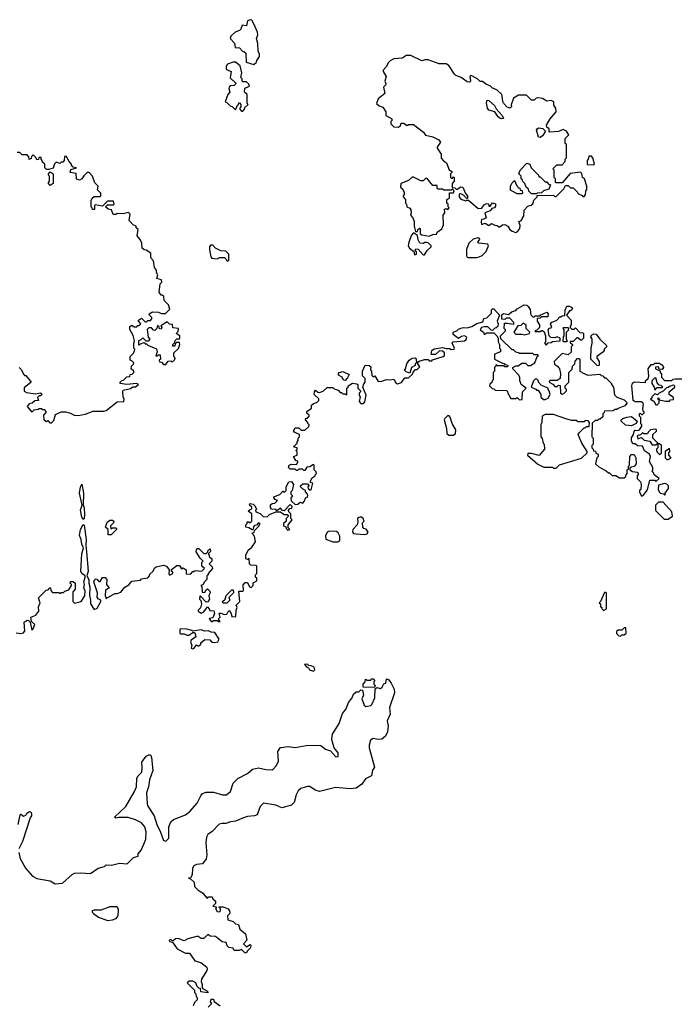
# Model space of a CAD drawing. Extents: x 2494106 to 2685573, y 758056 to 915185.
# Tile 366 of 507: x 2638505 to 2643900, y 827069 to 835150. Entities that reach past the tile are written whole.
import ezdxf

# ---------------------------------------------------------------- set-up
doc = ezdxf.new("R2010")
doc.units = 0

msp = doc.modelspace()

# ---------------------------------------------------------------- linework, layer by layer
at = {"layer": '0CON05XD'}
for points in [[(2640425, 834782.5), (2640448.3, 834801.7), (2640450, 834815), (2640471.7, 834848.3), (2640472.5, 834865), (2640462.5, 834895), (2640460, 834955), (2640447.5, 834995), (2640457.5, 835025), (2640457, 835047), (2640427, 835117), (2640410, 835145), (2640395, 835150), (2640375, 835140), (2640365, 835100), (2640330, 835105), (2640318.3, 835071.7), (2640308.3, 835061.7), (2640272.3, 835047.7), (2640237.5, 835015), (2640232.5, 834995), (2640268.3, 834958.3), (2640271.7, 834921.7), (2640308.3, 834918.3), (2640331.7, 834891.7), (2640345, 834890), (2640360, 834875), (2640361.7, 834801.7), (2640425, 834782.5)], [(2640335, 834400), (2640350, 834415), (2640351.7, 834428.3), (2640380, 834455), (2640370, 834465), (2640370, 834535), (2640350, 834555), (2640353, 834587), (2640390, 834605), (2640385, 834620), (2640365, 834640), (2640335, 834640), (2640330, 834645), (2640330, 834665), (2640320, 834675), (2640327.5, 834715), (2640315, 834770), (2640275, 834802.5), (2640255, 834802.5), (2640210, 834785), (2640197.5, 834765), (2640198.3, 834748.3), (2640201.7, 834741.7), (2640240, 834725), (2640233, 834673), (2640280, 834625), (2640265, 834610), (2640233, 834607), (2640223, 834597), (2640220, 834585), (2640230, 834555), (2640213.3, 834536.7), (2640190, 834475), (2640205, 834470), (2640231.7, 834441.7), (2640248.3, 834438.3), (2640275, 834410), (2640291.7, 834448.3), (2640300, 834455), (2640301.7, 834468.3), (2640308.3, 834468.3), (2640320, 834455), (2640320, 834435), (2640310, 834425), (2640310, 834415), (2640325, 834400), (2640335, 834400)], [(2642575, 833403.8), (2642592.5, 833415), (2642607.5, 833435), (2642611.7, 833461.7), (2642600, 833495), (2642615, 833500), (2642630, 833515), (2642630, 833525), (2642641.7, 833538.3), (2642643, 833587), (2642675, 833620), (2642701.7, 833628.3), (2642715, 833640), (2642721.7, 833668.3), (2642750, 833695), (2642751.7, 833708.3), (2642885, 833710), (2642895, 833700), (2642905, 833700), (2642969.3, 833760.7), (2642981.7, 833788.3), (2643005, 833790), (2643025, 833770), (2643045, 833770), (2643080, 833735), (2643083.3, 833723.3), (2643118.3, 833708.3), (2643125, 833700), (2643135, 833700), (2643147, 833713), (2643150, 833745), (2643157.5, 833755), (2643157.5, 833785), (2643137.5, 833845), (2643122.5, 833855), (2643117, 833887), (2643105, 833897.5), (2643021.7, 833888.3), (2642955, 833810), (2642905, 833810), (2642900, 833815), (2642900, 833845), (2642890, 833855), (2642890, 833915), (2642880, 833925), (2642911.7, 833958.3), (2642955, 833960), (2642980, 833985), (2642980, 834005), (2642990, 834015), (2642990, 834125), (2642980, 834135), (2642980, 834175), (2643010, 834205), (2642990, 834235), (2642965, 834247.5), (2642925, 834232.5), (2642855, 834227.5), (2642847.5, 834235), (2642850, 834255), (2642828.3, 834268.3), (2642827.5, 834285), (2642856.2, 834335), (2642907, 834393), (2642903.9, 834423.9), (2642888.3, 834448.3), (2642886.4, 834476.4), (2642865, 834486.7), (2642830.7, 834480.7), (2642795, 834502.5), (2642765, 834507.5), (2642743, 834507), (2642725, 834490), (2642705, 834490), (2642661.7, 834531.7), (2642598.3, 834531.7), (2642557.5, 834505), (2642538.3, 834451.7), (2642540, 834435), (2642525, 834422.5), (2642505, 834432.5), (2642473.3, 834465), (2642467.5, 834475), (2642466.7, 834506.7), (2642460, 834535), (2642420, 834575), (2642385, 834587.5), (2642365, 834607.5), (2642335, 834617.5), (2642301.7, 834641.7), (2642283, 834643), (2642263, 834663), (2642215, 834690), (2642205, 834692.5), (2642197.5, 834685), (2642203, 834647), (2642195, 834637.5), (2642175, 834641.2), (2642125.5, 834675.5), (2642083, 834693), (2642071.9, 834701.9), (2642026.7, 834775), (2642005, 834787.5), (2641947, 834787), (2641855, 834820), (2641828.3, 834821.7), (2641805, 834812.5), (2641715, 834856.7), (2641675, 834856.7), (2641645, 834833.3), (2641575, 834827.5), (2641545, 834812.5), (2641527.5, 834795), (2641513.6, 834766.4), (2641487.5, 834735), (2641487.5, 834725), (2641512.5, 834685), (2641500, 834645), (2641510, 834625), (2641507, 834613), (2641490, 834595), (2641500, 834545), (2641445, 834500), (2641431.7, 834461.7), (2641453, 834443), (2641483, 834433), (2641510, 834395), (2641510, 834365), (2641555, 834340), (2641560, 834325), (2641550, 834315), (2641550, 834295), (2641575, 834270), (2641611.7, 834268.3), (2641628.3, 834281.7), (2641635, 834300), (2641655, 834300), (2641682.5, 834282.5), (2641695, 834290), (2641735, 834290), (2641816.7, 834226.7), (2641833, 834203), (2641895, 834187.5), (2641942.5, 834165), (2641957.5, 834145), (2641930, 834105), (2641930, 834095), (2641962.5, 834045), (2641963, 834013), (2641981.2, 833991.2), (2642007.5, 833975), (2642028.3, 833918.3), (2642050, 833905), (2642050, 833895), (2642040, 833885), (2642040, 833855), (2642045, 833850), (2642055, 833850), (2642065, 833860), (2642070, 833855), (2642070, 833825), (2642052.5, 833805), (2642051.7, 833771.7), (2642075, 833770), (2642085, 833760), (2642095, 833760), (2642123, 833777), (2642140, 833775), (2642163, 833723), (2642177.5, 833705), (2642180, 833685), (2642175, 833680), (2642145, 833710), (2642125, 833720), (2642111.7, 833718.3), (2642110, 833695), (2642125, 833677.5), (2642165, 833662.5), (2642175, 833670), (2642188.3, 833668.3), (2642265, 833600), (2642296.1, 833603.9), (2642315, 833630), (2642335, 833641.2), (2642350, 833640), (2642355, 833620), (2642365, 833620), (2642385, 833647.5), (2642408, 833638), (2642409.3, 833620.7), (2642400, 833605), (2642378.3, 833601.7), (2642365, 833582.5), (2642320, 833565), (2642332.5, 833525), (2642315, 833512.5), (2642295, 833510), (2642290, 833495), (2642295, 833470), (2642325, 833480), (2642355, 833460), (2642375, 833477.5), (2642403, 833463), (2642421.7, 833461.7), (2642435, 833450), (2642445, 833450), (2642465, 833467.5), (2642485, 833470), (2642510, 833455), (2642527, 833427), (2642543.9, 833413.9), (2642575, 833403.8)], [(2642455, 834336.7), (2642445, 834341.2), (2642431.4, 834351.4), (2642403.6, 834393.6), (2642355, 834406.7), (2642343.8, 834425), (2642334.1, 834464.1), (2642341.2, 834488.8), (2642355, 834486), (2642400, 834445), (2642415, 834417.5), (2642464, 834365), (2642475, 834340), (2642455, 834336.7)], [(2642775, 834183.3), (2642762.5, 834185), (2642746.2, 834245), (2642750, 834255), (2642765, 834263.8), (2642796, 834256), (2642817.5, 834235), (2642793.9, 834196.1), (2642775, 834183.3)], [(2638765, 831840), (2638785, 831860), (2638800, 831910), (2638845, 831932.5), (2638881.7, 831931.7), (2638921.7, 831921.7), (2638953, 831903), (2638985, 831902.5), (2639045, 831912.5), (2639105, 831937.5), (2639195, 831936.7), (2639215, 831943.3), (2639305, 832012.5), (2639360, 832015), (2639362.5, 832035), (2639353.9, 832053.9), (2639351.2, 832095), (2639355, 832108.8), (2639415, 832123.3), (2639433.3, 832136.7), (2639455, 832136.2), (2639480, 832155), (2639463.6, 832163.6), (2639385, 832156.2), (2639330, 832165), (2639330, 832175), (2639340, 832185), (2639360, 832195), (2639385, 832220), (2639408.3, 832221.7), (2639411.7, 832238.3), (2639428.3, 832241.7), (2639440, 832255), (2639440, 832265), (2639420, 832285), (2639423, 832307), (2639438.3, 832321.7), (2639440, 832335), (2639428.3, 832348.3), (2639410, 832355), (2639410, 832385), (2639438.3, 832411.7), (2639447, 832433), (2639450, 832445), (2639440, 832455), (2639440, 832495), (2639447.5, 832515), (2639437, 832557), (2639408.3, 832608.3), (2639408.3, 832631.7), (2639425, 832642.5), (2639445, 832630), (2639465, 832630), (2639475, 832640), (2639485, 832640), (2639500, 832655), (2639480, 832675), (2639480, 832685), (2639505, 832700), (2639535, 832670), (2639545, 832670), (2639555, 832680), (2639578.3, 832681.7), (2639590, 832695), (2639590, 832705), (2639570, 832725), (2639567.5, 832735), (2639595, 832752.5), (2639645, 832750), (2639668.3, 832738.3), (2639701.7, 832738.3), (2639737.5, 832775), (2639725, 832810), (2639690, 832845), (2639688.3, 832878.3), (2639675, 832890), (2639665, 832890), (2639650, 832915), (2639658.3, 832981.7), (2639670, 832995), (2639667.5, 833015), (2639630, 833025), (2639637.5, 833055), (2639627.5, 833075), (2639627.5, 833095), (2639610, 833115), (2639601.7, 833171.7), (2639580, 833195), (2639580, 833235), (2639541.7, 833258.3), (2639525, 833260), (2639510, 833275), (2639507.5, 833315), (2639492.5, 833345), (2639467.5, 833375), (2639477, 833427), (2639461.7, 833441.7), (2639460, 833455), (2639435, 833467.5), (2639403, 833503), (2639410, 833555), (2639398.3, 833568.3), (2639355, 833557.5), (2639305, 833560), (2639295, 833550), (2639271.7, 833551.7), (2639258.3, 833588.3), (2639230, 833595), (2639210, 833615), (2639225, 833630), (2639275, 833630), (2639280, 833635), (2639275, 833660), (2639225, 833660), (2639185, 833620), (2639125, 833630), (2639120, 833625), (2639118.3, 833591.7), (2639101.7, 833591.7), (2639100, 833605), (2639090, 833615), (2639090, 833665), (2639100, 833685), (2639115, 833700), (2639165, 833700), (2639170, 833705), (2639170, 833725), (2639143, 833753), (2639150, 833785), (2639121.7, 833811.7), (2639102.5, 833865), (2639075, 833896.2), (2639057.5, 833895), (2639030.7, 833869.3), (2639015, 833842.5), (2638995, 833833.3), (2638971.7, 833841.7), (2638968.3, 833888.3), (2638920, 833895), (2638925, 833920), (2638970, 833935), (2638945, 833940), (2638930, 833955), (2638930, 833965), (2638910, 833985), (2638885, 834030), (2638871.7, 834028.3), (2638870, 833995), (2638858.3, 833981.7), (2638845, 833980), (2638835, 833970), (2638805, 833980), (2638791.7, 833968.3), (2638778.3, 833931.7), (2638745, 833920), (2638725, 833920), (2638710, 833935), (2638710, 833965), (2638691.7, 833981.7), (2638690, 833995), (2638680, 834005), (2638680, 834020), (2638661.7, 834018.3), (2638658.3, 834001.7), (2638645, 834000), (2638638.3, 834018.3), (2638615, 834040), (2638601.7, 834028.3), (2638598.3, 834011.7), (2638581.7, 834001.7), (2638580, 834025), (2638565, 834040), (2638525, 834040), (2638505, 834060), (2638485, 834060)], [(2643215, 833960), (2643220, 833965), (2643207, 834017), (2643195, 834030), (2643175, 834030), (2643170, 834005), (2643160, 833995), (2643161.7, 833961.7), (2643215, 833960)], [(2638755, 833790), (2638740, 833805), (2638740, 833815), (2638750, 833825), (2638750, 833865), (2638740, 833875), (2638740, 833885), (2638755, 833900), (2638780, 833885), (2638780, 833805), (2638755, 833790)], [(2642745, 833720), (2642705, 833720), (2642681.7, 833741.7), (2642678.3, 833758.3), (2642660, 833775), (2642650, 833805), (2642630, 833825), (2642630, 833835), (2642620, 833845), (2642620, 833865), (2642600, 833885), (2642611.2, 833915), (2642665, 833972.5), (2642690, 833965), (2642700, 833935), (2642760, 833875), (2642765, 833860), (2642775, 833860), (2642815, 833820), (2642828.3, 833818.3), (2642841.7, 833801.7), (2642860, 833795), (2642845, 833760), (2642803.3, 833746.7), (2642785, 833730), (2642753, 833727), (2642745, 833720)], [(2641865, 833373.3), (2641895, 833387.5), (2641925, 833390), (2641930, 833405), (2641967, 833433), (2641983, 833467), (2641980, 833545), (2641992.5, 833565), (2641990, 833595), (2642005, 833600), (2642017, 833593), (2642027.5, 833605), (2642020, 833615), (2642020, 833635), (2642010, 833645), (2642010, 833675), (2642030, 833685), (2642031.7, 833728.3), (2642065, 833730), (2642070, 833745), (2642055, 833760), (2642045, 833750), (2641985, 833750), (2641975, 833760), (2641938.3, 833758.3), (2641930, 833765), (2641930, 833790), (2641895, 833790), (2641845, 833850), (2641835, 833847.5), (2641815, 833827.5), (2641795, 833827.5), (2641737, 833857), (2641725, 833857.5), (2641695, 833830), (2641632.5, 833805), (2641630, 833775), (2641648.3, 833758.3), (2641650, 833745), (2641660, 833735), (2641660, 833715), (2641650, 833705), (2641650, 833695), (2641670, 833675), (2641670, 833645), (2641677, 833637), (2641680, 833615), (2641705, 833602.5), (2641715, 833590), (2641716.2, 833563.8), (2641710, 833545), (2641730, 833525), (2641742.5, 833495), (2641740, 833455), (2641751.7, 833411.7), (2641768.3, 833411.7), (2641771.7, 833428.3), (2641785, 833440), (2641790, 833435), (2641791.7, 833391.7), (2641803, 833383), (2641865, 833373.3)], [(2642625, 833720), (2642585, 833720), (2642531.7, 833751.7), (2642532.5, 833785), (2642545, 833810), (2642565, 833830), (2642581.7, 833791.7), (2642590, 833785), (2642591.7, 833771.7), (2642608.3, 833768.3), (2642611.7, 833751.7), (2642628.3, 833748.3), (2642630, 833725), (2642625, 833720)], [(2641825, 833220), (2641847.5, 833255), (2641880, 833285), (2641880, 833295), (2641855, 833317.5), (2641841.7, 833321.7), (2641828.3, 833321.7), (2641815, 833312.5), (2641787, 833317), (2641773, 833343), (2641768.3, 833378.3), (2641735, 833400), (2641718.3, 833381.7), (2641697.5, 833325), (2641693, 833293), (2641702.5, 833275), (2641738.3, 833248.3), (2641745, 833220), (2641760, 833225), (2641760, 833245), (2641750, 833255), (2641755, 833270), (2641775, 833267.5), (2641815, 833220), (2641825, 833220)], [(2642255, 833198), (2642275, 833204.2), (2642300, 833215), (2642333, 833247), (2642350, 833295), (2642345, 833307.5), (2642272.5, 833315), (2642263, 833327), (2642280, 833345), (2642277.5, 833355), (2642265, 833360), (2642225, 833350), (2642190.8, 833315), (2642171.9, 833265), (2642170.8, 833210.8), (2642175, 833200), (2642185, 833198.8), (2642255, 833198)], [(2640215, 833170), (2640220, 833175), (2640220, 833225), (2640195, 833250), (2640155, 833252.5), (2640110, 833275), (2640088.3, 833298.3), (2640071.7, 833298.3), (2640063, 833287), (2640062.5, 833265), (2640073, 833203), (2640081.7, 833191.7), (2640125, 833187.5), (2640145, 833197.5), (2640185, 833197.5), (2640200, 833185), (2640205, 833170), (2640215, 833170)], [(2640411.7, 830961.7), (2640385, 830980), (2640360, 830985), (2640360, 831005), (2640370, 831015), (2640371.7, 831028.3), (2640385, 831030), (2640395, 831020), (2640410, 831035), (2640410, 831095), (2640380, 831115), (2640395, 831130), (2640410, 831135), (2640408.3, 831148.3), (2640393, 831163), (2640390, 831175), (2640395, 831180), (2640420, 831175), (2640440, 831155), (2640440, 831145), (2640450, 831135), (2640440, 831125), (2640441.7, 831111.7), (2640478.3, 831098.3), (2640503, 831073), (2640535, 831070), (2640555, 831090), (2640605, 831110), (2640645, 831110), (2640675, 831090), (2640698.3, 831088.3), (2640710, 831075), (2640690, 831055), (2640690, 831035), (2640670, 831015), (2640670, 830995), (2640688.3, 830988.3), (2640690, 830975), (2640705, 830960), (2640720, 830965), (2640708.3, 830978.3), (2640707.5, 831005), (2640740, 831045), (2640730, 831055), (2640730, 831095), (2640711.7, 831111.7), (2640710, 831125), (2640721.7, 831138.3), (2640738.3, 831141.7), (2640740, 831155), (2640725, 831170), (2640675, 831120), (2640661.7, 831121.7), (2640645, 831140), (2640615, 831120), (2640605, 831130), (2640571.7, 831131.7), (2640562.5, 831145), (2640563, 831167), (2640575, 831180), (2640598.3, 831181.7), (2640620, 831205), (2640601.7, 831211.7), (2640590, 831225), (2640590, 831235), (2640638.3, 831251.7), (2640665, 831280), (2640678.3, 831271.7), (2640690, 831285), (2640690, 831315), (2640711.7, 831358.3), (2640735, 831360), (2640750, 831335), (2640740, 831285), (2640730, 831275), (2640730, 831255), (2640740, 831245), (2640740, 831235), (2640730, 831225), (2640731.7, 831201.7), (2640765, 831170), (2640787, 831173), (2640805, 831190), (2640828.3, 831181.7), (2640840, 831195), (2640851.7, 831228.3), (2640865, 831230), (2640870, 831245), (2640867, 831257), (2640850, 831275), (2640850, 831285), (2640825, 831300), (2640810, 831315), (2640810, 831325), (2640828.3, 831341.7), (2640865, 831340), (2640880, 831325), (2640870, 831315), (2640871.7, 831301.7), (2640885, 831290), (2640895, 831290), (2640910, 831345), (2640891.7, 831351.7), (2640890, 831365), (2640905, 831390), (2640930, 831405), (2640930, 831415), (2640940, 831425), (2640938.3, 831438.3), (2640920, 831455), (2640920, 831495), (2640915, 831500), (2640885, 831480), (2640861.7, 831478.3), (2640845, 831450), (2640835, 831450), (2640825, 831460), (2640795, 831460), (2640785, 831450), (2640775, 831450), (2640765, 831460), (2640725, 831460), (2640710, 831475), (2640717, 831493), (2640735, 831502.5), (2640775, 831500), (2640790, 831525), (2640771.7, 831531.7), (2640750, 831565), (2640780, 831575), (2640780, 831605), (2640770, 831615), (2640780, 831625), (2640780, 831635), (2640750, 831645), (2640780, 831675), (2640780, 831685), (2640790, 831695), (2640790, 831715), (2640800, 831725), (2640800, 831745), (2640761.7, 831761.7), (2640750, 831775), (2640765, 831800), (2640795, 831800), (2640815, 831780), (2640845, 831780), (2640878.3, 831811.7), (2640880, 831825), (2640870, 831835), (2640870, 831845), (2640850, 831865), (2640851.7, 831878.3), (2640865, 831880), (2640880, 831895), (2640880, 831905), (2640861.7, 831921.7), (2640860, 831935), (2640898.3, 831961.7), (2640900, 831985), (2640911.7, 831998.3), (2640945, 832010), (2640960, 832025), (2640958.3, 832038.3), (2640920, 832075), (2640922.5, 832095), (2640931.7, 832108.3), (2640951.7, 832091.7), (2640965, 832090), (2640995, 832102.5), (2641028.3, 832131.7), (2641075, 832130), (2641085, 832120), (2641118.3, 832108.3), (2641135, 832090), (2641145, 832090), (2641155, 832080), (2641175, 832080), (2641185, 832070), (2641190, 832075), (2641190, 832125), (2641200, 832135), (2641200, 832145), (2641235, 832167.5), (2641271.7, 832161.7), (2641280, 832155), (2641280, 832125), (2641300, 832105), (2641300, 832095), (2641290, 832085), (2641290, 832065), (2641297.5, 832055), (2641290, 832015), (2641305, 832000), (2641325, 832000), (2641337, 832013), (2641347.5, 832067.5), (2641320, 832135), (2641328.3, 832161.7), (2641340, 832175), (2641340, 832205), (2641318.3, 832228.3), (2641317.5, 832265), (2641340, 832315), (2641371.7, 832311.7), (2641385, 832300), (2641382.5, 832275), (2641390, 832265), (2641395, 832230), (2641405, 832220), (2641418.3, 832228.3), (2641445, 832180), (2641477, 832183), (2641515, 832197.5), (2641545, 832193.3), (2641575, 832200), (2641590.7, 832170.7), (2641605, 832162.5), (2641638.3, 832171.7), (2641665, 832210), (2641695, 832210), (2641728.3, 832241.7), (2641731.7, 832258.3), (2641751.7, 832278.3), (2641765, 832280), (2641788.3, 832301.7), (2641770, 832325), (2641771.7, 832338.3), (2641783, 832347), (2641825, 832360), (2641855, 832360), (2641865, 832350), (2641885, 832350), (2641892.5, 832357.5), (2641980, 832385), (2641990, 832395), (2641990, 832415), (2641975, 832430), (2641948.3, 832431.7), (2641915, 832402.5), (2641881.7, 832401.7), (2641887.5, 832435), (2641905, 832447.5), (2641975, 832460), (2642005, 832450), (2642035, 832450), (2642045, 832442.5), (2642070, 832445), (2642072.5, 832455), (2642052.5, 832495), (2642060, 832505), (2642155, 832513.3), (2642167.5, 832525), (2642172.5, 832545), (2642153.9, 832556.1), (2642130.5, 832549.5), (2642105, 832532.5), (2642062.5, 832565), (2642060, 832585), (2642090, 832595), (2642105, 832610), (2642123, 832617), (2642145, 832622.5), (2642175, 832620), (2642215, 832632.5), (2642255, 832657.5), (2642305, 832670), (2642311.7, 832698.3), (2642338.3, 832701.7), (2642375, 832740), (2642375, 832770), (2642383, 832777), (2642395, 832776.7), (2642440, 832725), (2642422.5, 832675), (2642430, 832655), (2642428.3, 832631.7), (2642415, 832620), (2642401.7, 832618.3), (2642385, 832600), (2642371.7, 832601.7), (2642345, 832630), (2642315, 832630), (2642295, 832622.5), (2642282.5, 832605), (2642310, 832585), (2642315, 832570), (2642325, 832570), (2642335, 832580), (2642395, 832580), (2642420, 832555), (2642430, 832535), (2642430, 832505), (2642440, 832485), (2642440, 832455), (2642450, 832445), (2642450, 832425), (2642400, 832405), (2642400, 832365), (2642465, 832330), (2642478.3, 832328.3), (2642485, 832320), (2642510, 832315), (2642508.3, 832301.7), (2642485, 832300), (2642475, 832310), (2642425, 832310), (2642411.7, 832318.3), (2642410, 832305), (2642400, 832295), (2642400, 832265), (2642390, 832255), (2642390, 832195), (2642380, 832185), (2642378.3, 832171.7), (2642361.7, 832158.3), (2642360, 832145), (2642381.7, 832121.7), (2642395, 832120), (2642405, 832110), (2642497.5, 832107.5), (2642508.3, 832098.3), (2642510, 832085), (2642535, 832040), (2642575, 832040), (2642585, 832050), (2642605, 832030), (2642628.3, 832031.7), (2642630, 832095), (2642660, 832125), (2642620, 832155), (2642608.3, 832188.3), (2642607, 832217), (2642596.4, 832236.4), (2642550, 832285), (2642550, 832295), (2642575, 832310), (2642595, 832310), (2642625, 832330), (2642655, 832330), (2642673, 832313), (2642695, 832312.5), (2642730, 832335), (2642750, 832385), (2642760, 832395), (2642755, 832400), (2642725, 832400), (2642715, 832410), (2642605, 832410), (2642597, 832417), (2642575, 832420), (2642555, 832440), (2642545, 832440), (2642451.7, 832531.7), (2642450, 832555), (2642490, 832595), (2642490, 832605), (2642480, 832615), (2642481.7, 832658.3), (2642505, 832660), (2642555, 832650), (2642560, 832655), (2642560, 832665), (2642525, 832700), (2642495, 832700), (2642485, 832690), (2642461.7, 832691.7), (2642461.7, 832728.3), (2642475, 832737.5), (2642515, 832730), (2642543.9, 832756.1), (2642575, 832762.5), (2642585, 832777.5), (2642645, 832810), (2642665, 832806.7), (2642677.5, 832795), (2642691.7, 832771.7), (2642698.3, 832728.3), (2642715, 832710), (2642725, 832710), (2642735, 832720), (2642775, 832720), (2642781.7, 832728.3), (2642828.3, 832748.3), (2642840, 832735), (2642838.3, 832711.7), (2642785, 832710), (2642775, 832700), (2642751.7, 832698.3), (2642750, 832675), (2642770, 832645), (2642770, 832625), (2642748.3, 832601.7), (2642730, 832595), (2642735, 832590), (2642775, 832590), (2642785, 832600), (2642795, 832600), (2642808.3, 832588.3), (2642820, 832555), (2642820, 832505), (2642810, 832495), (2642825, 832480), (2642841.7, 832498.3), (2642865, 832500), (2642875, 832510), (2642940, 832515), (2642940, 832535), (2642915, 832547.5), (2642895, 832540), (2642861.7, 832541.7), (2642850, 832555), (2642840, 832605), (2642851.7, 832618.3), (2642870, 832625), (2642860, 832655), (2642871.7, 832668.3), (2642908.3, 832681.7), (2642935, 832710), (2642945, 832710), (2642955, 832720), (2642978.3, 832721.7), (2642980, 832765), (2642995, 832797.5), (2643015, 832797.5), (2643040, 832785), (2643035, 832770), (2643025, 832760), (2643015, 832760), (2642990, 832725), (2643030, 832685), (2643030, 832645), (2643020, 832635), (2643020, 832625)], [(2639705, 832320), (2639721.7, 832348.3), (2639745, 832350), (2639755, 832340), (2639778.3, 832361.7), (2639780, 832375), (2639770, 832385), (2639770, 832415), (2639808.3, 832451.7), (2639820, 832485), (2639815, 832500), (2639795, 832500), (2639781.7, 832488.3), (2639778.3, 832471.7), (2639761.7, 832471.7), (2639760, 832485), (2639778.3, 832501.7), (2639781.7, 832518.3), (2639795, 832530), (2639815, 832530), (2639817.5, 832535), (2639817.5, 832555), (2639790, 832575), (2639805, 832590), (2639806.7, 832615), (2639761.7, 832621.7), (2639758.3, 832648.3), (2639735, 832650), (2639715, 832670), (2639661.7, 832638.3), (2639670, 832625), (2639665, 832610), (2639651.7, 832611.7), (2639648.3, 832628.3), (2639635, 832640), (2639630, 832615), (2639615, 832600), (2639601.7, 832601.7), (2639585, 832620), (2639565, 832620), (2639551.7, 832608.3), (2639560, 832545), (2639570, 832535), (2639570, 832525), (2639558.3, 832511.7), (2639541.7, 832511.7), (2639515, 832540), (2639498.3, 832521.7), (2639480, 832515), (2639480, 832485), (2639485, 832480), (2639495, 832490), (2639525, 832500), (2639535, 832490), (2639545, 832490), (2639555, 832480), (2639628.3, 832448.3), (2639632.5, 832425), (2639621.7, 832391.7), (2639635, 832390), (2639645, 832400), (2639658.3, 832398.3), (2639660, 832365), (2639650, 832355), (2639651.7, 832341.7), (2639668.3, 832338.3), (2639685, 832320), (2639705, 832320)], [(2642645, 832562.5), (2642686.7, 832573.3), (2642690, 832585), (2642660, 832615), (2642660, 832645), (2642635, 832660), (2642615, 832640), (2642591.7, 832638.3), (2642560, 832585), (2642575, 832570), (2642625, 832570), (2642645, 832562.5)], [(2643020, 832625), (2643035, 832610), (2643055, 832610), (2643065, 832620), (2643101.7, 832581.7), (2643125, 832580), (2643130, 832575), (2643130, 832535), (2643115, 832520), (2643105, 832520), (2643085, 832540), (2643075, 832540), (2643045, 832510), (2643021.7, 832508.3), (2643021.7, 832501.7), (2643040, 832485), (2643040, 832475), (2643030, 832465), (2643028.3, 832421.7), (2643005, 832400), (2642955, 832410), (2642890, 832345), (2642891.7, 832321.7), (2642916.4, 832306.4), (2642932.5, 832285), (2642942.5, 832245), (2642940, 832205), (2642915, 832190), (2642855, 832190), (2642850, 832175), (2642878.3, 832158.3), (2642895, 832140), (2642915, 832140), (2642925, 832150), (2642938.3, 832148.3), (2642942.5, 832085), (2642955, 832077.5), (2642968.3, 832081.7), (2642990, 832105), (2642990, 832115), (2642980, 832125), (2642980, 832145), (2643010, 832175), (2643010, 832255), (2643038.3, 832281.7), (2643040, 832305), (2643060, 832325), (2643061.7, 832348.3), (2643081.7, 832368.3), (2643095, 832370), (2643100, 832365), (2643101.7, 832261.7), (2643115, 832260), (2643121.7, 832251.7), (2643165, 832232.5), (2643265, 832240), (2643275, 832230), (2643288.3, 832228.3), (2643301.7, 832211.7), (2643315, 832210), (2643360, 832165), (2643360, 832155), (2643377.5, 832135), (2643385, 832070), (2643403, 832053), (2643465, 832030), (2643490, 832005), (2643468.3, 831981.7), (2643415, 831960), (2643405, 831950), (2643385, 831950), (2643375, 831940), (2643301.7, 831938.3), (2643300, 831925), (2643290, 831915), (2643288.3, 831891.7), (2643268.3, 831871.7), (2643255, 831870), (2643245, 831860), (2643225, 831860), (2643201.7, 831838.3), (2643200, 831725), (2643210, 831715), (2643210, 831665), (2643200, 831655), (2643200, 831635), (2643210, 831625), (2643211.7, 831611.7), (2643228.3, 831608.3), (2643231.7, 831591.7), (2643250, 831585), (2643250, 831565), (2643240, 831555), (2643230, 831505), (2643255, 831480), (2643317, 831447), (2643335, 831430), (2643345, 831430), (2643365, 831410), (2643395, 831410), (2643425, 831390), (2643465, 831390), (2643478.3, 831401.7), (2643480, 831415), (2643490, 831425), (2643490, 831455), (2643500, 831465), (2643500, 831485), (2643507.5, 831492.5), (2643510, 831565), (2643525, 831580), (2643545, 831580), (2643560, 831555), (2643562.5, 831505), (2643545, 831482.5), (2643522.5, 831477.5), (2643511.7, 831468.3), (2643510, 831455), (2643533, 831443), (2643570, 831435), (2643580, 831425), (2643578.3, 831411.7), (2643570, 831405), (2643570, 831385), (2643597, 831357), (2643602.5, 831335), (2643600, 831295), (2643590, 831285), (2643590, 831275), (2643605, 831240), (2643620, 831245), (2643655, 831290), (2643675, 831370), (2643715, 831370), (2643725, 831360), (2643750, 831385), (2643710, 831415), (2643708.3, 831428.3), (2643693, 831443), (2643700, 831455), (2643700, 831475), (2643672.5, 831525), (2643680, 831565), (2643672.5, 831585), (2643631.7, 831611.7), (2643615, 831650), (2643573, 831653), (2643555, 831670), (2643535, 831670), (2643523, 831693), (2643523, 831717), (2643540, 831745), (2643545, 831770), (2643555, 831780), (2643571.7, 831778.3), (2643590, 831785), (2643610, 831815), (2643610, 831825), (2643600, 831835), (2643600, 831885), (2643590, 831895), (2643590, 831915), (2643595, 831920), (2643605, 831910), (2643615, 831910), (2643630, 831925), (2643622.5, 831932.5), (2643617.5, 831955), (2643622.5, 831995), (2643616.4, 832006.4), (2643603, 832013), (2643555, 832012.5), (2643537.5, 832025), (2643527.5, 832145), (2643533, 832167), (2643545, 832177.5), (2643638.3, 832171.7), (2643640, 832185), (2643660, 832205), (2643667.5, 832225), (2643660, 832285), (2643685, 832320), (2643705, 832320), (2643715, 832330), (2643755, 832330), (2643765, 832320), (2643775, 832320), (2643787.5, 832295), (2643775, 832280), (2643751.7, 832281.7), (2643745, 832300), (2643721.7, 832298.3), (2643720, 832285), (2643758.3, 832268.3), (2643760, 832255), (2643770, 832245), (2643770, 832215), (2643795, 832190), (2643855, 832190), (2643865, 832200), (2643885, 832202.5), (2643938.3, 832201.7)], [(2642995, 832510), (2643000, 832515), (2642990, 832525), (2642990, 832585), (2643008.3, 832601.7), (2643010, 832615), (2643005, 832620), (2642965, 832620), (2642960, 832615), (2642970, 832605), (2642970, 832555), (2642963, 832547), (2642960, 832515), (2642965, 832510), (2642995, 832510)], [(2643255, 832310), (2643241.7, 832311.7), (2643190, 832365), (2643192.5, 832455), (2643202.5, 832495), (2643201.7, 832531.7), (2643190, 832545), (2643195, 832560), (2643215, 832572.5), (2643235, 832570), (2643265, 832527.5), (2643320, 832475), (2643320, 832465), (2643300, 832445), (2643300, 832435), (2643288.3, 832421.7), (2643240, 832385), (2643240, 832375), (2643260, 832345), (2643260, 832315), (2643255, 832310)], [(2641705, 832250), (2641675, 832260), (2641660, 832275), (2641670, 832285), (2641680, 832325), (2641700, 832355), (2641725, 832371.2), (2641750, 832375), (2641757.5, 832365), (2641760, 832335), (2641750, 832325), (2641748.3, 832311.7), (2641720, 832295), (2641705, 832250)], [(2638500, 832295), (2638520, 832275), (2638535, 832240), (2638545, 832230), (2638555, 832230), (2638600, 832175), (2638540.7, 832129.3), (2638541.7, 832101.7), (2638560.8, 832090.8), (2638635, 832080), (2638675, 832087.5), (2638690, 832075), (2638676.7, 832063.3), (2638665, 832062.5), (2638651.7, 832048.3), (2638660, 832025), (2638628.3, 832021.7), (2638607, 832003), (2638581.7, 831998.3), (2638567.5, 831975), (2638605, 831930), (2638623, 831947), (2638657, 831953), (2638665, 831960), (2638685, 831960), (2638695, 831950), (2638705, 831950), (2638720, 831935), (2638720, 831925), (2638700, 831905), (2638702.5, 831865), (2638725, 831852.5), (2638735, 831860), (2638751.7, 831841.7), (2638765, 831840)], [(2641175, 832190), (2641161.7, 832191.7), (2641150, 832215), (2641121.7, 832231.7), (2641120, 832245), (2641127, 832253), (2641155, 832262.5), (2641208.3, 832238.3), (2641195, 832210), (2641175, 832190)], [(2643715, 832110), (2643735, 832130), (2643775, 832130), (2643780, 832135), (2643768.3, 832148.3), (2643751.7, 832151.7), (2643735, 832170), (2643725, 832210), (2643711.7, 832208.3), (2643690, 832185), (2643690, 832165), (2643710, 832135), (2643715, 832110)], [(2642815, 832032.5), (2642840, 832045), (2642857, 832073), (2642850, 832105), (2642840, 832115), (2642840, 832125), (2642787, 832147), (2642760, 832175), (2642760, 832185), (2642748.3, 832198.3), (2642735, 832200), (2642720, 832185), (2642700, 832135), (2642738.3, 832118.3), (2642745, 832110), (2642758.3, 832108.3), (2642780, 832075), (2642781.7, 832051.7), (2642803, 832033), (2642815, 832032.5)], [(2643735, 831990), (2643750, 832005), (2643750, 832030), (2643740, 832035), (2643745, 832050), (2643750, 832030), (2643805, 832020), (2643835, 832020), (2643845, 832030), (2643868.3, 832031.7), (2643868.3, 832048.3), (2643833, 832073), (2643832.5, 832095), (2643880, 832135), (2643878.3, 832148.3), (2643865, 832150), (2643835, 832140), (2643825, 832130), (2643811.7, 832128.3), (2643785, 832100), (2643750, 832085), (2643738.3, 832071.7), (2643715, 832080), (2643690, 832055), (2643690, 832045), (2643680, 832035), (2643708.3, 832018.3), (2643725, 831990), (2643735, 831990)], [(2642065, 831740), (2642080, 831755), (2642082.5, 831785), (2642052.5, 831835), (2642037, 831887), (2642028.3, 831898.3), (2642015, 831900), (2641990, 831875), (2641987.5, 831865), (2642007.5, 831795), (2642010, 831755), (2642025, 831740), (2642065, 831740)], [(2642905, 831470), (2642933, 831497), (2643115, 831550), (2643160, 831595), (2643160, 831605), (2643117.5, 831675), (2643087.5, 831745), (2643095, 831760), (2643135, 831800), (2643145, 831800), (2643155, 831810), (2643178.3, 831811.7), (2643180, 831845), (2643168.3, 831858.3), (2643145, 831860), (2643135, 831850), (2643085, 831850), (2643075, 831860), (2643035, 831860), (2642995, 831870), (2642885, 831910), (2642815, 831910), (2642790, 831895), (2642787.5, 831845), (2642780, 831825), (2642780, 831725), (2642791.7, 831711.7), (2642800, 831675), (2642807, 831667), (2642810, 831625), (2642767, 831573), (2642705, 831590), (2642675, 831590), (2642670, 831575), (2642755, 831502.5), (2642805, 831477.5), (2642875, 831477.5), (2642885, 831470), (2642905, 831470)], [(2643525, 831817.5), (2643475, 831822.5), (2643440, 831855), (2643440, 831865), (2643453.3, 831876.7), (2643485, 831887.5), (2643525, 831892.5), (2643570, 831855), (2643563, 831837), (2643535, 831822.5), (2643525, 831817.5)], [(2643725, 831660), (2643740, 831675), (2643700, 831715), (2643700, 831745), (2643728.3, 831771.7), (2643730, 831785), (2643725, 831790), (2643680, 831785), (2643660, 831765), (2643655, 831750), (2643625, 831750), (2643615, 831760), (2643598.3, 831741.7), (2643570, 831735), (2643575, 831710), (2643605, 831720), (2643628.3, 831698.3), (2643675, 831690), (2643695, 831660), (2643725, 831660)], [(2643755, 831580), (2643770, 831595), (2643770, 831655), (2643755, 831670), (2643740, 831670), (2643740, 831635), (2643730, 831625), (2643730, 831615), (2643735, 831600), (2643755, 831580)], [(2643825, 831540), (2643850, 831555), (2643830, 831575), (2643830, 831595), (2643840, 831605), (2643835, 831630), (2643800, 831605), (2643800, 831555), (2643815, 831540), (2643825, 831540)], [(2639025, 831046.7), (2639015, 831067.5), (2639004, 831125), (2639017.5, 831165), (2638996.7, 831265), (2639002.9, 831315), (2639015, 831337.5), (2639027.6, 831265), (2639027, 831167), (2639034.5, 831144.5), (2639037.7, 831085), (2639035, 831060), (2639025, 831046.7)], [(2643800, 831250), (2643800, 831265), (2643827, 831303), (2643827.5, 831325), (2643815, 831337.5), (2643795, 831342.5), (2643745, 831330), (2643743.3, 831293.3), (2643750, 831275), (2643763, 831263), (2643787.5, 831257.5), (2643795, 831250), (2643800, 831250)], [(2643825, 831050), (2643860, 831075), (2643855, 831110), (2643785, 831190), (2643745, 831190), (2643720, 831165), (2643721.7, 831121.7), (2643791.7, 831051.7), (2643825, 831050)], [(2638475, 830117.5), (2638515, 830113.3), (2638535, 830117.5), (2638547, 830133), (2638542.5, 830205), (2638565, 830222.5), (2638578.3, 830218.3), (2638590, 830205), (2638605, 830140), (2638615, 830150), (2638630, 830185), (2638601.7, 830211.7), (2638597.5, 830245), (2638636.4, 830263.6), (2638662.5, 830295), (2638658.3, 830331.7), (2638672.5, 830365), (2638660, 830405), (2638721.7, 830468.3), (2638738.3, 830471.7), (2638751.7, 830488.3), (2638758.3, 830488.3), (2638760, 830465), (2638775, 830450), (2638825, 830450), (2638835, 830440), (2638845, 830450), (2638865, 830450), (2638875, 830460), (2638908.3, 830471.7), (2638930, 830505), (2638930, 830515), (2638920, 830525), (2638921.7, 830538.3), (2638945, 830540), (2638960, 830525), (2638960, 830475), (2638940, 830455), (2638940, 830375), (2638955, 830360), (2639010, 830375), (2639039.3, 830420.7), (2639043.3, 830465), (2639032.5, 830485), (2639037.5, 830515), (2639030, 830535), (2639043.3, 830575), (2639042.5, 830585), (2639014, 830604), (2639006.2, 830625), (2639014, 830765), (2639028, 830815), (2639014.3, 830844.3), (2639008.6, 830885), (2638995.9, 830915.9), (2639004.5, 830965.5), (2639025, 831007.5), (2639035, 831002.5), (2639049.6, 830885), (2639046.4, 830836.4), (2639053.7, 830783.7), (2639067.1, 830625), (2639056.7, 830585), (2639072.5, 830555), (2639071.2, 830525), (2639081.5, 830495), (2639077.1, 830425), (2639087.1, 830385), (2639086, 830355), (2639115, 830310), (2639139.3, 830320.7), (2639170, 830375), (2639170, 830385), (2639147.5, 830397.5), (2639140.7, 830410.7), (2639143.3, 830445), (2639112, 830535), (2639125, 830560), (2639138.3, 830558.3), (2639155, 830540), (2639165, 830540), (2639185, 830572.5), (2639205, 830572.5), (2639220, 830555), (2639217.5, 830515), (2639240, 830485), (2639225, 830480), (2639210, 830465), (2639207.5, 830425), (2639215, 830400), (2639285, 830440), (2639305, 830440), (2639335, 830452.5), (2639367, 830493), (2639399.3, 830510.7), (2639425, 830542.5), (2639495, 830550), (2639505, 830560), (2639555, 830570), (2639570, 830585), (2639571.7, 830598.3), (2639600, 830625), (2639610.7, 830649.3), (2639625, 830660), (2639685, 830672.5), (2639710, 830665), (2639730, 830635), (2639727.5, 830605), (2639735, 830590), (2639760, 830605), (2639760, 830615), (2639750, 830625), (2639751.7, 830638.3), (2639795, 830670), (2639815, 830670), (2639831.7, 830641.7), (2639845, 830650), (2639870, 830635), (2639871.7, 830601.7), (2639905, 830600), (2639925, 830620), (2639935, 830620), (2639945, 830630), (2640000, 830625), (2640020, 830645), (2640000, 830665), (2640000, 830695), (2640005, 830700), (2640010, 830705), (2639985, 830730), (2639953, 830783), (2639955, 830800), (2639965, 830810), (2639975, 830810), (2640015, 830770), (2640035, 830770), (2640048.3, 830781.7), (2640050, 830795), (2640068.3, 830808.3), (2640070, 830785), (2640050, 830765), (2640060, 830755), (2640060, 830745), (2640080, 830725), (2640080, 830705), (2640060, 830685), (2640085, 830660), (2640087.5, 830645), (2640050, 830605), (2640050, 830595), (2640040, 830585), (2640040, 830555), (2640020, 830535), (2640008.3, 830511.7), (2639990, 830505), (2640000, 830495), (2640001.7, 830451.7), (2640025, 830450), (2640031.7, 830468.3), (2640045, 830480), (2640065, 830460), (2640067.5, 830445), (2640057.5, 830425), (2640062.5, 830395), (2640048.3, 830371.7), (2640035, 830370), (2639988.3, 830418.3), (2639981.7, 830418.3), (2639980, 830395), (2639991.7, 830381.7), (2639997.5, 830355), (2639987, 830323), (2639970, 830305), (2639970, 830295), (2639995, 830280), (2640015, 830290), (2640045, 830330), (2640060, 830315), (2640065, 830300), (2640098.3, 830298.3), (2640102.5, 830275), (2640088.3, 830241.7), (2640060, 830235), (2640075, 830210), (2640085, 830210), (2640095, 830220), (2640125, 830220), (2640135, 830210), (2640148.3, 830211.7), (2640140, 830225), (2640140, 830235), (2640150, 830245), (2640141.7, 830278.3), (2640155, 830280), (2640185, 830267.5), (2640205, 830270), (2640211.7, 830288.3), (2640225, 830300), (2640240, 830275), (2640245, 830250), (2640278.3, 830251.7), (2640280, 830305), (2640290, 830325), (2640280, 830345), (2640310, 830375), (2640301.7, 830458.3), (2640335, 830460), (2640340, 830465), (2640338.3, 830511.7), (2640355, 830530), (2640375, 830530), (2640390, 830495), (2640405, 830490), (2640420, 830505), (2640421.7, 830528.3), (2640450, 830545), (2640450, 830565), (2640440, 830575), (2640440, 830595), (2640450, 830605), (2640450, 830665), (2640445, 830670), (2640401.7, 830671.7), (2640390, 830685), (2640388.3, 830728.3), (2640375, 830720), (2640360, 830725), (2640360, 830755), (2640380, 830795), (2640409.3, 830820.7), (2640440, 830865), (2640431.7, 830911.7), (2640410, 830935), (2640428.3, 830941.7), (2640431.7, 830958.3), (2640465, 830990), (2640477.5, 831015), (2640465, 831020), (2640448.3, 831001.7), (2640431.7, 830998.3), (2640423, 830987), (2640418.3, 830961.7), (2640411.7, 830961.7)], [(2639231.7, 830921.7), (2639230, 830965), (2639210, 830985), (2639223, 831027), (2639245, 831042.5), (2639265, 831042.5), (2639277.5, 831035), (2639275, 831020), (2639250, 830995), (2639251.7, 830971.7), (2639265, 830980), (2639295, 830980), (2639300, 830975), (2639300, 830965), (2639255, 830922.5), (2639231.7, 830921.7)], [(2641335, 830923.8), (2641355, 830930), (2641363.3, 830945), (2641347.5, 830967.5), (2641327.5, 830975), (2641320, 830985), (2641318.3, 831021.7), (2641330, 831035), (2641323.3, 831055), (2641305, 831068.8), (2641290, 831065), (2641277.5, 831055), (2641280, 831025), (2641273.8, 831005), (2641237.5, 830965), (2641234.2, 830945), (2641244.3, 830934.3), (2641265, 830929.2), (2641335, 830923.8)], [(2641115, 830863.8), (2641132.5, 830875), (2641131.7, 830911.7), (2641118.3, 830938.3), (2641105, 830950), (2641045, 830952.5), (2641027, 830943), (2641012.5, 830915), (2641017, 830887), (2641075, 830863.8), (2641115, 830863.8)], [(2640175, 830360), (2640170, 830375), (2640190, 830395), (2640200, 830425), (2640245, 830470), (2640255, 830470), (2640260, 830445), (2640221.7, 830408.3), (2640230, 830385), (2640205, 830362.5), (2640175, 830360)], [(2643295, 830300), (2643320, 830315), (2643320, 830445), (2643315, 830450), (2643301.7, 830448.3), (2643270, 830375), (2643260, 830365), (2643270, 830355), (2643270, 830335), (2643280, 830325), (2643280, 830315), (2643295, 830300)], [(2639925, 829987.5), (2639935, 829992.5), (2639955, 830020), (2639965, 830010), (2639975, 830010), (2639990, 830025), (2639990, 830035), (2640025, 830062.5), (2640065, 830060), (2640081.7, 830041.7), (2640105, 830037.5), (2640130, 830045), (2640142.5, 830065), (2640105, 830120), (2640075, 830122.5), (2640053, 830133), (2640025, 830131.2), (2639993, 830143), (2639925, 830130), (2639917, 830137), (2639876.4, 830146.4), (2639825, 830150), (2639820, 830145), (2639820, 830115), (2639825, 830110), (2639855, 830110), (2639875, 830097.5), (2639891.7, 830098.3), (2639925, 830120), (2639935, 830120), (2639945, 830110), (2639950, 830085), (2639911.7, 830058.3), (2639907.5, 830045), (2639917.5, 830015), (2639913, 829993), (2639925, 829987.5)], [(2643435, 830090), (2643445, 830100), (2643465, 830100), (2643480, 830115), (2643478.3, 830158.3), (2643465, 830160), (2643445, 830140), (2643415, 830140), (2643401.7, 830128.3), (2643401.7, 830111.7), (2643421.7, 830091.7), (2643435, 830090)], [(2640915, 829802.5), (2640927.5, 829815), (2640920, 829835), (2640895, 829847.5), (2640878.3, 829848.3), (2640865, 829860), (2640841.7, 829858.3), (2640860, 829835), (2640875, 829830), (2640883.6, 829813.6), (2640915, 829802.5)], [(2638497.5, 828315), (2638508.6, 828265), (2638552.2, 828185), (2638611.1, 828121.1), (2638645, 828102), (2638755, 828083.3), (2638795, 828057.5), (2638855, 828063.3), (2638935.9, 828134.1), (2638955, 828143.8), (2639005, 828148.8), (2639085, 828142.5), (2639150, 828185), (2639199.5, 828200.5), (2639215, 828213.3), (2639258.8, 828211.2), (2639325, 828226), (2639387.7, 828222.3), (2639437.5, 828275), (2639476, 828284), (2639477.1, 828305), (2639500.9, 828335), (2639524.2, 828384.2), (2639540, 828425), (2639541.8, 828485), (2639530.4, 828525), (2639505, 828558.5), (2639455, 828583.8), (2639395, 828600.8), (2639315, 828603.3), (2639295, 828597.5), (2639282.5, 828605), (2639375, 828691.2), (2639447.5, 828815), (2639463.1, 828855), (2639465.8, 828925), (2639475.7, 828944.3), (2639506, 828975), (2639510.8, 829015), (2639507.5, 829055), (2639543.8, 829105), (2639565, 829116.7), (2639577.5, 829117.5), (2639587.5, 829095), (2639597.6, 828987.6), (2639568.8, 828911.2), (2639561.8, 828855), (2639545.5, 828805), (2639550.4, 828715), (2639555.6, 828695), (2639608.5, 828615), (2639630, 828545), (2639661.1, 828481.1), (2639684.4, 828414.4), (2639705, 828408.8), (2639728.8, 828431.2), (2639727.3, 828525), (2639744.7, 828565.3), (2639765.8, 828585), (2639865, 828624.4), (2639900, 828650), (2639961.1, 828718.9), (2639990.1, 828779.9), (2640005, 828797.7), (2640035, 828808.8), (2640095, 828810.4), (2640168.6, 828788.6), (2640202.2, 828787.8), (2640233.3, 828815), (2640256, 828885), (2640295, 828922), (2640375, 828962.5), (2640415, 828997.5), (2640465, 829010), (2640525, 828996.9), (2640575, 828994.4), (2640585, 828999.4), (2640612.1, 829027.9), (2640629.2, 829065), (2640622.5, 829145), (2640645, 829175.5), (2640706.4, 829183.6), (2640765, 829177.3), (2640855, 829193.3), (2640950, 829195), (2640975, 829192.2), (2641012.6, 829162.6), (2641055, 829148.8), (2641095, 829103.3), (2641105, 829098.8), (2641117.7, 829102.3), (2641116.7, 829133.3), (2641086.2, 829175), (2641070.3, 829220.3), (2641065.7, 829245.7), (2641070, 829285), (2641127.1, 829372.9), (2641154, 829455), (2641183.3, 829495), (2641203.3, 829546.7), (2641232.5, 829585), (2641243.3, 829615), (2641265, 829632.5), (2641287, 829633), (2641305, 829650), (2641318.3, 829648.3), (2641326.7, 829605), (2641312.5, 829575), (2641330, 829525), (2641345, 829512.5), (2641385, 829522.5), (2641395, 829530), (2641417.5, 829585), (2641421.7, 829658.3), (2641435, 829670), (2641465, 829660), (2641479.3, 829670.7), (2641491.7, 829698.3), (2641510, 829705), (2641515, 829740), (2641530, 829735), (2641552.5, 829705), (2641576, 829655), (2641581.2, 829625), (2641539.2, 829505), (2641545, 829450), (2641520, 829395), (2641528.8, 829355), (2641523.8, 829305), (2641505, 829270), (2641476.7, 829245), (2641445, 829241.9), (2641405, 829251.2), (2641384.3, 829235.7), (2641372, 829195), (2641372.9, 829175), (2641416.7, 829015), (2641400, 828990), (2641391.2, 828945), (2641341.5, 828918.5), (2641311.2, 828875), (2641265, 828842.5), (2641215, 828836.9), (2641095, 828849.4), (2640965, 828814.6), (2640928, 828825), (2640885, 828856), (2640865, 828856), (2640811.1, 828838.9), (2640789.2, 828820.8), (2640771.8, 828788.2), (2640756.2, 828725), (2640735, 828703.2), (2640655, 828681.1), (2640605, 828702.5), (2640505, 828718.5), (2640478.3, 828691.7), (2640452, 828625), (2640430, 828615), (2640375, 828610.7), (2640340.8, 828599.2), (2640275, 828570.9), (2640235, 828566.2), (2640195, 828551.8), (2640165, 828554.1), (2640141.6, 828548.4), (2640084.2, 828485.8), (2640048.5, 828461.5), (2640038.5, 828441.5), (2640032, 828395), (2640040, 828295), (2640035, 828264), (2640005, 828222.9), (2639955, 828215.4), (2639934.5, 828205), (2639923.6, 828185), (2639919.5, 828130.5), (2639905, 828107.5), (2639890, 828105), (2639905, 828100), (2639935, 828070), (2639940, 828035), (2639970, 828005), (2640005, 827982.5), (2640035, 827947.5), (2640045, 827940), (2640055, 827950), (2640085, 827950), (2640090, 827935), (2640110, 827915), (2640110, 827895), (2640090, 827875), (2640118.3, 827868.3), (2640110, 827855), (2640125, 827830), (2640145, 827827.5), (2640152.5, 827835), (2640151.7, 827851.7), (2640140, 827865), (2640145, 827870), (2640175, 827870), (2640215, 827852.5), (2640227.5, 827835), (2640230, 827815), (2640210, 827795), (2640211.7, 827761.7), (2640255, 827747.5), (2640275, 827730), (2640300, 827725), (2640310, 827685), (2640357, 827647), (2640367.5, 827595), (2640340, 827565), (2640365, 827540), (2640395, 827560), (2640400, 827555), (2640398.3, 827531.7), (2640370, 827505), (2640365, 827490), (2640351.7, 827491.7), (2640325, 827520), (2640305, 827510), (2640265, 827510), (2640255, 827530), (2640220, 827535), (2640208.3, 827548.3), (2640200, 827575), (2640165, 827582.5), (2640110, 827625), (2640068.3, 827628.3), (2640055, 827640), (2640045, 827640), (2640015, 827610), (2639995, 827610), (2639970, 827625), (2639955, 827626.7), (2639883.6, 827606.4), (2639855, 827590), (2639805, 827610), (2639783.3, 827606.7), (2639765, 827590), (2639755, 827590), (2639745, 827600), (2639730, 827595), (2639733, 827583), (2639758.3, 827578.3), (2639797.5, 827525), (2639865, 827487.5), (2639898.3, 827488.3), (2639942.5, 827425), (2639990.7, 827410.7), (2640036.4, 827376.4), (2640042.5, 827365), (2640040, 827345), (2639997.5, 827275), (2639993.3, 827255), (2640001.7, 827231.7), (2640001.7, 827201.7), (2640045, 827177.5), (2640047.5, 827162.5), (2639991.7, 827171.7), (2639988.3, 827198.3), (2639975, 827200), (2639960, 827215), (2639950, 827245), (2639925, 827257.5), (2639895, 827260), (2639880, 827245), (2639940, 827185), (2639940, 827165), (2639950, 827155), (2639953, 827133), (2639960, 827125), (2639960, 827105), (2639940, 827085), (2639927.5, 827055)], [(2641415, 829670), (2641321.7, 829671.7), (2641322.5, 829695), (2641340, 829715), (2641341.7, 829738.3), (2641355, 829730), (2641385, 829730), (2641395, 829740), (2641405, 829740), (2641417.5, 829725), (2641410, 829715), (2641410, 829695), (2641420, 829685), (2641415, 829670)], [(2638492, 828545), (2638510, 828625), (2638515, 828630), (2638535, 828612.5), (2638555, 828622.5), (2638563.6, 828636.4), (2638585, 828650), (2638595, 828647.5), (2638603, 828633), (2638602.5, 828615), (2638592, 828598), (2638527.1, 828405), (2638499.2, 828345)], [(2639225, 827757.5), (2639265, 827762.5), (2639296.1, 827773.9), (2639312.5, 827795), (2639316, 827845), (2639310.5, 827860.5), (2639299.5, 827869.5), (2639245, 827868.8), (2639169.3, 827840.7), (2639115, 827842.5), (2639100, 827835), (2639100, 827825), (2639110, 827815), (2639152.5, 827785), (2639225, 827757.5)], [(2640050, 827045), (2640080, 827075), (2640070, 827085), (2640075, 827110), (2640095, 827110), (2640101.7, 827091.7), (2640150, 827055)]]:
    msp.add_lwpolyline(points, dxfattribs=at)

doc.saveas('drawing.dxf')
